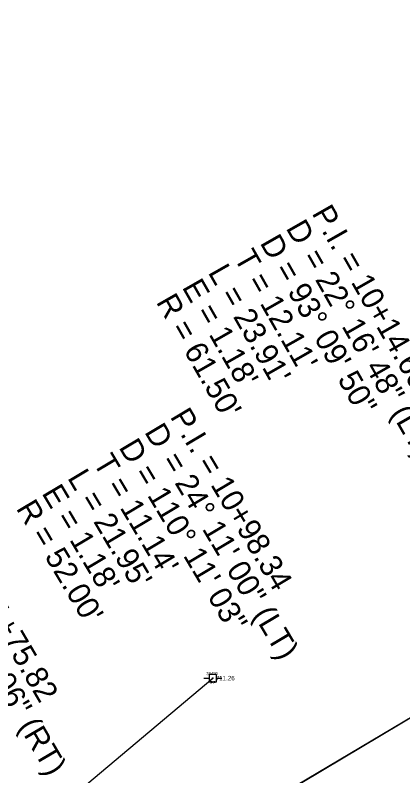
# Model space of a CAD drawing. Extents: x 1375131 to 1378678, y 999028 to 1004053.
# Drawn here: x 1377659.3 to 1377789.1, y 1001589.9 to 1001844.5 of the extents above; entities that cross this region are included whole.
import ezdxf

# ---------------------------------------------------------------- set-up
doc = ezdxf.new("R2010")
doc.units = 0
for name, color, linetype in [('RD_EX_DV_Prop', 7, 'Continuous'), ('RD_EX_SU_Elec', 7, 'Continuous'), ('RD_EX_UT', 7, 'Continuous'), ('RD_EX_UT_txCode', 7, 'Continuous'), ('RD_HC_Data', 7, 'Continuous'), ('RD_HC_Survey_ELEV', 7, 'Continuous'), ('RD_SMD_Locator', 7, 'Continuous')]:
    doc.layers.add(name, color=color, linetype=linetype)

msp = doc.modelspace()

# ---------------------------------------------------------------- linework, layer by layer
at = {"layer": 'RD_EX_DV_Prop'}
msp.add_line((1377529.84, 1001453.73), (1377899.3, 1001673.34), dxfattribs=at)
msp.add_lwpolyline([(1377529.29, 1001453.41), (1377714.25, 1001563.46), (1377899.3, 1001673.34), (1377682.07, 1002046.67), (1377670.59, 1002066)], dxfattribs=at)
at = {"layer": 'RD_EX_SU_Elec'}
msp.add_lwpolyline([(1377317.71, 1001704), (1377525.76, 1001454.69), (1377725.47, 1001622.6)], dxfattribs=at)
at = {"layer": 'RD_EX_UT'}
for p, q in [((1377722.5, 1001622.58), (1377724.24, 1001622.58)), ((1377726.72, 1001623.86), (1377724.22, 1001623.86)), ((1377724.22, 1001623.86), (1377724.22, 1001621.36)), ((1377726.68, 1001622.58), (1377728.5, 1001622.58)), ((1377726.72, 1001621.36), (1377726.72, 1001623.86)), ((1377724.22, 1001621.36), (1377726.72, 1001621.36))]:
    msp.add_line(p, q, dxfattribs=at)
at = {"layer": 'RD_SMD_Locator'}
msp.add_circle((1377725.47, 1001622.6), 0.075, dxfattribs=at)

# ---------------------------------------------------------------- texts
at = {"layer": 'RD_EX_UT_txCode'}
for s, p in [('30420', (1377723.32, 1001623.6)), ('PP', (1377724.69, 1001620.6))]:
    msp.add_text(s, height=1, dxfattribs=at).set_placement(p)
at = {"layer": 'RD_HC_Data'}
for s, height, rotation, p in [('S 52%%d 42\' 58" W', 6, 37.2839, (1377620.97, 1001830.26)), ('P.I. = 10+14.60', 7.5, 299.6634, (1377758.47, 1001778.19)), ('D', 7.5, 299.6634, (1377749.78, 1001773.24)), ('D = 93%%d 09\' 50"', 7.5, 299.6634, (1377741.09, 1001768.29)), ("T = 12.11'", 7.5, 299.6634, (1377732.4, 1001763.35)), ('    = 22%%d 16\' 48" (LT)', 7.5, 299.6634, (1377749.78, 1001773.24)), ("L = 23.91'", 7.5, 299.6634, (1377723.71, 1001758.4)), ("E = 1.18'", 7.5, 299.6634, (1377715.02, 1001753.45)), ("R = 61.50'", 7.5, 299.6634, (1377706.33, 1001748.5)), ('P.I. = 10+98.34', 7.5, 300.7696, (1377711, 1001710.11)), ('D', 7.5, 300.7696, (1377702.41, 1001705)), ('D = 110%%d 11\' 03"', 7.5, 300.7696, (1377693.81, 1001699.88)), ("T = 11.14'", 7.5, 300.7696, (1377685.22, 1001694.77)), ('    = 24%%d 11\' 00" (LT)', 7.5, 300.7696, (1377702.41, 1001705)), ("L = 21.95'", 7.5, 300.7696, (1377676.63, 1001689.65)), ("E = 1.18'", 7.5, 300.7696, (1377668.04, 1001684.53)), ("R = 52.00'", 7.5, 300.7696, (1377659.44, 1001679.42)), ('P.I. = 11+75.82', 7.5, 300.4013, (1377632.94, 1001672.99)), ('    = 36%%d 38\' 06" (RT)', 7.5, 300.4013, (1377624.32, 1001667.93))]:
    msp.add_text(s, height=height, rotation=rotation, dxfattribs=at).set_placement(p)
at = {"layer": 'RD_HC_Survey_ELEV'}
msp.add_text('711.26', height=1.5, dxfattribs=at).set_placement((1377726.47, 1001621.85))

doc.saveas('drawing.dxf')
